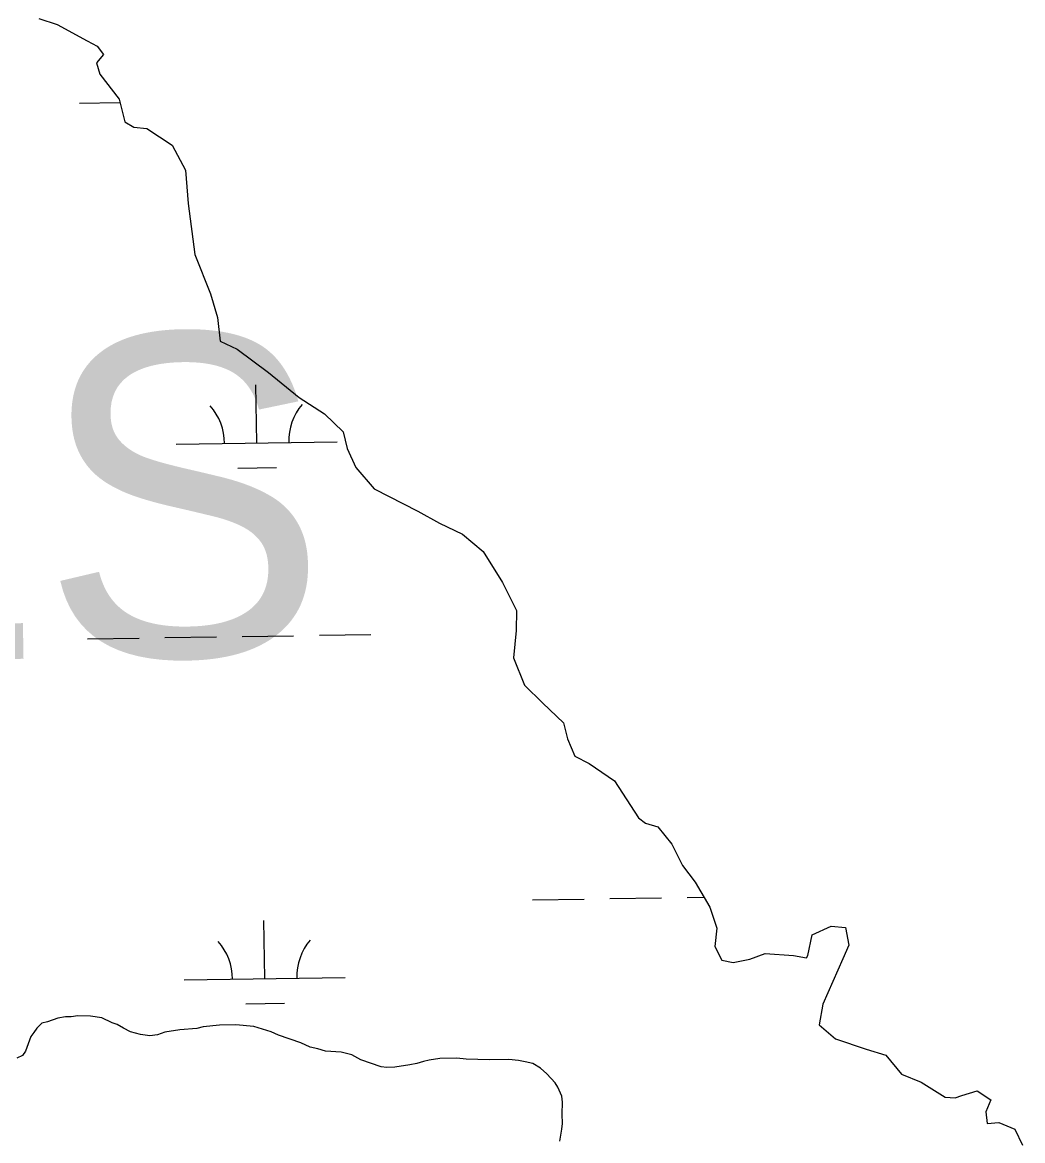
# Model space of a CAD drawing. Extents: x 3807117 to 3845308, y 337856 to 363736.
# Drawn here: x 3834359 to 3834980, y 360081 to 360775 of the extents above; entities that cross this region are included whole.
import ezdxf

# ---------------------------------------------------------------- set-up
doc = ezdxf.new("R2010")
doc.units = 0
for name, color, linetype in [('V-TOPO-GNAM-IDEN', 7, 'Continuous'), ('V-TOPO-SHOR', 7, 'Continuous'), ('V-WETL-SWMP', 7, 'Continuous')]:
    doc.layers.add(name, color=color, linetype=linetype)

msp = doc.modelspace()

# ---------------------------------------------------------------- linework, layer by layer
at = {"layer": 'V-TOPO-SHOR'}
for p, q in [((3834369.58, 360777.56), (3834380.98, 360773.9)), ((3834380.98, 360773.9), (3834399.55, 360763.7)), ((3834399.55, 360763.7), (3834405.74, 360760.46)), ((3834405.74, 360760.46), (3834409.58, 360755.3)), ((3834409.58, 360755.3), (3834405.38, 360750.04)), ((3834405.38, 360750.04), (3834407.35, 360742.97)), ((3834407.35, 360742.97), (3834419.36, 360727.49)), ((3834419.36, 360727.49), (3834422.83, 360713.33)), ((3834422.83, 360713.33), (3834428.55, 360710.09)), ((3834428.55, 360710.09), (3834436.6, 360709.23)), ((3834436.6, 360709.23), (3834452.33, 360699)), ((3834452.33, 360699), (3834460.55, 360683.48)), ((3834460.55, 360683.48), (3834462.2, 360662.68)), ((3834462.2, 360662.68), (3834466.35, 360631.02)), ((3834466.35, 360631.02), (3834476.09, 360606.53)), ((3834476.09, 360606.53), (3834480.51, 360591.91)), ((3834480.51, 360591.91), (3834482.1, 360577.26)), ((3834482.1, 360577.26), (3834492.57, 360572.17)), ((3834492.57, 360572.17), (3834512.13, 360557.72)), ((3834512.13, 360557.72), (3834531.23, 360542.32)), ((3834531.23, 360542.32), (3834546.96, 360532.09)), ((3834546.96, 360532.09), (3834558.45, 360520.87)), ((3834558.45, 360520.87), (3834560.93, 360510.48)), ((3834560.93, 360510.48), (3834566.27, 360498.71)), ((3834566.27, 360498.71), (3834577.77, 360485.6)), ((3834577.77, 360485.6), (3834604.9, 360471.71)), ((3834604.9, 360471.71), (3834618.23, 360464.29)), ((3834618.23, 360464.29), (3834632.51, 360457.35)), ((3834632.51, 360457.35), (3834645.41, 360446.61)), ((3834645.41, 360446.61), (3834657.45, 360427.35)), ((3834657.45, 360427.35), (3834666.17, 360409.94)), ((3834666.17, 360409.94), (3834665.83, 360397.64)), ((3834665.83, 360397.64), (3834664.13, 360380.58)), ((3834664.13, 360380.58), (3834670.95, 360363.62)), ((3834670.95, 360363.62), (3834682.43, 360352.4)), ((3834682.43, 360352.4), (3834695.35, 360340.24)), ((3834695.35, 360340.24), (3834697.83, 360330.33)), ((3834697.83, 360330.33), (3834702.21, 360319.5)), ((3834702.21, 360319.5), (3834711.25, 360314.87)), ((3834711.25, 360314.87), (3834726.99, 360304.16)), ((3834726.99, 360304.16), (3834741.91, 360281.15)), ((3834741.91, 360281.15), (3834746.21, 360277.88)), ((3834746.21, 360277.88), (3834753.81, 360275.6)), ((3834753.81, 360275.6), (3834762.45, 360264.82)), ((3834762.45, 360264.82), (3834769.22, 360251.65)), ((3834769.22, 360251.65), (3834776.91, 360241.32)), ((3834776.91, 360241.32), (3834786.07, 360225.81)), ((3834786.07, 360225.81), (3834790.48, 360212.61)), ((3834849.68, 360208.55), (3834861.44, 360213.89)), ((3834861.44, 360213.89), (3834870.44, 360213.05)), ((3834790.48, 360212.61), (3834789.19, 360201.24)), ((3834846.98, 360195.75), (3834849.68, 360208.55)), ((3834870.44, 360213.05), (3834872.46, 360202.19)), ((3834789.19, 360201.24), (3834793.55, 360192.77)), ((3834872.46, 360202.19), (3834868.77, 360193.63)), ((3834800.66, 360191.44), (3834811.05, 360193.45)), ((3834811.05, 360193.45), (3834820.47, 360196.87)), ((3834820.47, 360196.87), (3834837.99, 360195.64)), ((3834837.99, 360195.64), (3834846.05, 360194.32)), ((3834846.05, 360194.32), (3834846.98, 360195.75)), ((3834868.77, 360193.63), (3834856.31, 360165.57)), ((3834793.55, 360192.77), (3834800.66, 360191.44)), ((3834856.31, 360165.57), (3834854.09, 360152.77)), ((3834371.29, 360153.78), (3834368.24, 360150.59)), ((3834374.78, 360154.63), (3834371.29, 360153.78)), ((3834381.35, 360156.73), (3834374.78, 360154.63)), ((3834386.01, 360157.62), (3834381.35, 360156.73)), ((3834389.52, 360157.7), (3834386.01, 360157.62)), ((3834393.79, 360158.18), (3834389.52, 360157.7)), ((3834401.59, 360157.97), (3834393.79, 360158.18)), ((3834408.63, 360156.96), (3834401.59, 360157.97)), ((3834414.93, 360153.98), (3834408.63, 360156.96)), ((3834418.08, 360152.89), (3834414.93, 360153.98)), ((3834422.02, 360150.64), (3834418.08, 360152.89)), ((3834471.5, 360151.37), (3834467.63, 360150.5)), ((3834481.61, 360152.37), (3834471.5, 360151.37)), ((3834491.74, 360152.6), (3834481.61, 360152.37)), ((3834503.06, 360151.69), (3834491.74, 360152.6)), ((3834513.66, 360148.42), (3834503.06, 360151.69)), ((3834854.09, 360152.77), (3834864.13, 360143.89)), ((3834364.46, 360145.44), (3834361.16, 360136.4)), ((3834366.36, 360147.82), (3834364.46, 360145.44)), ((3834368.24, 360150.59), (3834366.36, 360147.82)), ((3834426.36, 360148.4), (3834422.02, 360150.64)), ((3834432.64, 360146.59), (3834426.36, 360148.4)), ((3834438.5, 360145.94), (3834432.64, 360146.59)), ((3834443.16, 360146.44), (3834438.5, 360145.94)), ((3834447.8, 360148.1), (3834443.16, 360146.44)), ((3834457.13, 360149.48), (3834447.8, 360148.1)), ((3834467.63, 360150.5), (3834457.13, 360149.48)), ((3834518.39, 360146.19), (3834513.66, 360148.42)), ((3834532.14, 360141.44), (3834518.39, 360146.19)), ((3834538.04, 360138.84), (3834532.14, 360141.44)), ((3834542.74, 360137.78), (3834538.04, 360138.84)), ((3834547.45, 360136.33), (3834542.74, 360137.78)), ((3834864.13, 360143.89), (3834883.13, 360137.48)), ((3834883.13, 360137.48), (3834895.47, 360133.84)), ((3834359.27, 360133.63), (3834355.8, 360131.99)), ((3834361.16, 360136.4), (3834359.27, 360133.63)), ((3834557.21, 360135.77), (3834547.45, 360136.33)), ((3834563.87, 360133.97), (3834557.21, 360135.77)), ((3834569.4, 360130.98), (3834563.87, 360133.97)), ((3834581.97, 360126.59), (3834569.4, 360130.98)), ((3834611.88, 360130.77), (3834608.39, 360129.91)), ((3834618.49, 360131.7), (3834611.88, 360130.77)), ((3834629, 360131.94), (3834618.49, 360131.7)), ((3834634.86, 360131.29), (3834629, 360131.94)), ((3834649.29, 360130.84), (3834634.86, 360131.29)), ((3834661.37, 360131.11), (3834649.29, 360130.84)), ((3834667.23, 360130.46), (3834661.37, 360131.11)), ((3834895.47, 360133.84), (3834905.07, 360122.11)), ((3834585.48, 360126.28), (3834581.97, 360126.59)), ((3834590.55, 360126.39), (3834585.48, 360126.28)), ((3834599.87, 360127.77), (3834590.55, 360126.39)), ((3834604.14, 360128.65), (3834599.87, 360127.77)), ((3834608.39, 360129.91), (3834604.14, 360128.65)), ((3834671.53, 360129.78), (3834667.23, 360130.46)), ((3834676.23, 360128.72), (3834671.53, 360129.78)), ((3834680.98, 360125.71), (3834676.23, 360128.72)), ((3834684.95, 360122.29), (3834680.98, 360125.71)), ((3834690.15, 360116.56), (3834684.95, 360122.29)), ((3834905.07, 360122.11), (3834917.43, 360117.05)), ((3834917.43, 360117.05), (3834932.2, 360107.75)), ((3834691.77, 360113.87), (3834690.15, 360116.56)), ((3834694.23, 360108.47), (3834691.77, 360113.87)), ((3834942.6, 360108.82), (3834952.03, 360111.76)), ((3834952.03, 360111.76), (3834960.61, 360106.18)), ((3834694.71, 360104.58), (3834694.23, 360108.47)), ((3834694.49, 360097.17), (3834694.71, 360104.58)), ((3834932.2, 360107.75), (3834938.36, 360107.35)), ((3834938.36, 360107.35), (3834942.6, 360108.82)), ((3834960.61, 360106.18), (3834957.39, 360098.57)), ((3834694.62, 360091.33), (3834694.49, 360097.17)), ((3834957.39, 360098.57), (3834958.41, 360091.49)), ((3834694.31, 360087.82), (3834694.62, 360091.33)), ((3834958.41, 360091.49), (3834965.5, 360092.04)), ((3834965.5, 360092.04), (3834975.49, 360087.9)), ((3834692.92, 360080.38), (3834694.31, 360087.82)), ((3834975.49, 360087.9), (3834980.33, 360078.01))]:
    msp.add_line(p, q, dxfattribs=at)
at = {"layer": 'V-WETL-SWMP'}
for p, q in [((3834369.58, 360777.56), (3834380.98, 360773.9)), ((3834380.98, 360773.9), (3834399.55, 360763.7)), ((3834399.55, 360763.7), (3834405.74, 360760.46)), ((3834405.74, 360760.46), (3834409.58, 360755.3)), ((3834409.58, 360755.3), (3834405.38, 360750.04)), ((3834405.38, 360750.04), (3834407.35, 360742.97)), ((3834407.35, 360742.97), (3834419.36, 360727.49)), ((3834394.74, 360725.02), (3834419.87, 360725.39)), ((3834419.36, 360727.49), (3834422.83, 360713.33)), ((3834422.83, 360713.33), (3834428.55, 360710.09)), ((3834428.55, 360710.09), (3834436.6, 360709.23)), ((3834436.6, 360709.23), (3834452.33, 360699)), ((3834452.33, 360699), (3834460.55, 360683.48)), ((3834460.55, 360683.48), (3834462.2, 360662.68)), ((3834462.2, 360662.68), (3834466.35, 360631.02)), ((3834466.35, 360631.02), (3834476.09, 360606.53)), ((3834476.09, 360606.53), (3834480.51, 360591.91)), ((3834480.51, 360591.91), (3834482.1, 360577.26)), ((3834482.1, 360577.26), (3834492.57, 360572.17)), ((3834492.57, 360572.17), (3834512.13, 360557.72)), ((3834512.13, 360557.72), (3834531.23, 360542.32)), ((3834504.75, 360514.04), (3834504.21, 360550.03)), ((3834531.23, 360542.32), (3834546.96, 360532.09)), ((3834546.96, 360532.09), (3834558.45, 360520.87)), ((3834558.45, 360520.87), (3834560.93, 360510.48)), ((3834454.76, 360513.29), (3834554.75, 360514.79)), ((3834560.93, 360510.48), (3834566.27, 360498.71)), ((3834492.99, 360498.43), (3834516.98, 360498.79)), ((3834566.27, 360498.71), (3834577.77, 360485.6)), ((3834577.77, 360485.6), (3834604.9, 360471.71)), ((3834604.9, 360471.71), (3834618.23, 360464.29)), ((3834618.23, 360464.29), (3834632.51, 360457.35)), ((3834632.51, 360457.35), (3834645.41, 360446.61)), ((3834645.41, 360446.61), (3834657.45, 360427.35)), ((3834657.45, 360427.35), (3834666.17, 360409.94)), ((3834666.17, 360409.94), (3834665.83, 360397.64)), ((3834543.7, 360394.54), (3834575.7, 360395.02)), ((3834665.83, 360397.64), (3834664.13, 360380.58)), ((3834399.72, 360392.38), (3834431.72, 360392.86)), ((3834447.71, 360393.1), (3834479.71, 360393.58)), ((3834495.71, 360393.82), (3834527.71, 360394.3)), ((3834664.13, 360380.58), (3834670.95, 360363.62)), ((3834670.95, 360363.62), (3834682.43, 360352.4)), ((3834682.43, 360352.4), (3834695.35, 360340.24)), ((3834695.35, 360340.24), (3834697.83, 360330.33)), ((3834697.83, 360330.33), (3834702.21, 360319.5)), ((3834702.21, 360319.5), (3834711.25, 360314.87)), ((3834711.25, 360314.87), (3834726.99, 360304.16)), ((3834726.99, 360304.16), (3834741.91, 360281.15)), ((3834741.91, 360281.15), (3834746.21, 360277.88)), ((3834746.21, 360277.88), (3834753.81, 360275.6)), ((3834753.81, 360275.6), (3834762.45, 360264.82)), ((3834762.45, 360264.82), (3834769.22, 360251.65)), ((3834769.22, 360251.65), (3834776.91, 360241.32)), ((3834776.91, 360241.32), (3834786.07, 360225.81)), ((3834676.09, 360230.33), (3834708.08, 360230.81)), ((3834724.08, 360231.05), (3834756.08, 360231.53)), ((3834772.08, 360231.77), (3834782.46, 360231.92)), ((3834786.07, 360225.81), (3834790.48, 360212.61)), ((3834509.74, 360181.4), (3834509.2, 360217.4)), ((3834849.68, 360208.55), (3834861.44, 360213.89)), ((3834861.44, 360213.89), (3834870.44, 360213.05)), ((3834790.48, 360212.61), (3834789.19, 360201.24)), ((3834846.98, 360195.75), (3834849.68, 360208.55)), ((3834870.44, 360213.05), (3834872.46, 360202.19)), ((3834789.19, 360201.24), (3834793.55, 360192.77)), ((3834872.46, 360202.19), (3834868.77, 360193.63)), ((3834800.66, 360191.44), (3834811.05, 360193.45)), ((3834811.05, 360193.45), (3834820.47, 360196.87)), ((3834820.47, 360196.87), (3834837.99, 360195.64)), ((3834837.99, 360195.64), (3834846.05, 360194.32)), ((3834846.05, 360194.32), (3834846.98, 360195.75)), ((3834868.77, 360193.63), (3834856.31, 360165.57)), ((3834793.55, 360192.77), (3834800.66, 360191.44)), ((3834459.74, 360180.65), (3834559.73, 360182.15)), ((3834497.97, 360165.79), (3834521.97, 360166.15)), ((3834856.31, 360165.57), (3834854.09, 360152.77)), ((3834371.29, 360153.78), (3834368.24, 360150.59)), ((3834374.78, 360154.63), (3834371.29, 360153.78)), ((3834381.35, 360156.73), (3834374.78, 360154.63)), ((3834386.01, 360157.62), (3834381.35, 360156.73)), ((3834389.52, 360157.7), (3834386.01, 360157.62)), ((3834393.79, 360158.18), (3834389.52, 360157.7)), ((3834401.59, 360157.97), (3834393.79, 360158.18)), ((3834408.63, 360156.96), (3834401.59, 360157.97)), ((3834414.93, 360153.98), (3834408.63, 360156.96)), ((3834418.08, 360152.89), (3834414.93, 360153.98)), ((3834422.02, 360150.64), (3834418.08, 360152.89)), ((3834471.5, 360151.37), (3834467.63, 360150.5)), ((3834481.61, 360152.37), (3834471.5, 360151.37)), ((3834491.74, 360152.6), (3834481.61, 360152.37)), ((3834503.06, 360151.69), (3834491.74, 360152.6)), ((3834513.66, 360148.42), (3834503.06, 360151.69)), ((3834854.09, 360152.77), (3834864.13, 360143.89)), ((3834364.46, 360145.44), (3834361.16, 360136.4)), ((3834366.36, 360147.82), (3834364.46, 360145.44)), ((3834368.24, 360150.59), (3834366.36, 360147.82)), ((3834426.36, 360148.4), (3834422.02, 360150.64)), ((3834432.64, 360146.59), (3834426.36, 360148.4)), ((3834438.5, 360145.94), (3834432.64, 360146.59)), ((3834443.16, 360146.44), (3834438.5, 360145.94)), ((3834447.8, 360148.1), (3834443.16, 360146.44)), ((3834457.13, 360149.48), (3834447.8, 360148.1)), ((3834467.63, 360150.5), (3834457.13, 360149.48)), ((3834518.39, 360146.19), (3834513.66, 360148.42)), ((3834532.14, 360141.44), (3834518.39, 360146.19)), ((3834538.04, 360138.84), (3834532.14, 360141.44)), ((3834542.74, 360137.78), (3834538.04, 360138.84)), ((3834547.45, 360136.33), (3834542.74, 360137.78)), ((3834864.13, 360143.89), (3834883.13, 360137.48)), ((3834883.13, 360137.48), (3834895.47, 360133.84)), ((3834359.27, 360133.63), (3834355.8, 360131.99)), ((3834361.16, 360136.4), (3834359.27, 360133.63)), ((3834557.21, 360135.77), (3834547.45, 360136.33)), ((3834563.87, 360133.97), (3834557.21, 360135.77)), ((3834569.4, 360130.98), (3834563.87, 360133.97)), ((3834581.97, 360126.59), (3834569.4, 360130.98)), ((3834611.88, 360130.77), (3834608.39, 360129.91)), ((3834618.49, 360131.7), (3834611.88, 360130.77)), ((3834629, 360131.94), (3834618.49, 360131.7)), ((3834634.86, 360131.29), (3834629, 360131.94)), ((3834649.29, 360130.84), (3834634.86, 360131.29)), ((3834661.37, 360131.11), (3834649.29, 360130.84)), ((3834667.23, 360130.46), (3834661.37, 360131.11)), ((3834895.47, 360133.84), (3834905.07, 360122.11)), ((3834585.48, 360126.28), (3834581.97, 360126.59)), ((3834590.55, 360126.39), (3834585.48, 360126.28)), ((3834599.87, 360127.77), (3834590.55, 360126.39)), ((3834604.14, 360128.65), (3834599.87, 360127.77)), ((3834608.39, 360129.91), (3834604.14, 360128.65)), ((3834671.53, 360129.78), (3834667.23, 360130.46)), ((3834676.23, 360128.72), (3834671.53, 360129.78)), ((3834680.98, 360125.71), (3834676.23, 360128.72)), ((3834684.95, 360122.29), (3834680.98, 360125.71)), ((3834690.15, 360116.56), (3834684.95, 360122.29)), ((3834905.07, 360122.11), (3834917.43, 360117.05)), ((3834917.43, 360117.05), (3834932.2, 360107.75)), ((3834691.77, 360113.87), (3834690.15, 360116.56)), ((3834694.23, 360108.47), (3834691.77, 360113.87)), ((3834942.6, 360108.82), (3834952.03, 360111.76)), ((3834952.03, 360111.76), (3834960.61, 360106.18)), ((3834694.71, 360104.58), (3834694.23, 360108.47)), ((3834694.49, 360097.17), (3834694.71, 360104.58)), ((3834932.2, 360107.75), (3834938.36, 360107.35)), ((3834938.36, 360107.35), (3834942.6, 360108.82)), ((3834960.61, 360106.18), (3834957.39, 360098.57)), ((3834694.62, 360091.33), (3834694.49, 360097.17)), ((3834957.39, 360098.57), (3834958.41, 360091.49)), ((3834694.31, 360087.82), (3834694.62, 360091.33)), ((3834958.41, 360091.49), (3834965.5, 360092.04)), ((3834965.5, 360092.04), (3834975.49, 360087.9)), ((3834692.92, 360080.38), (3834694.31, 360087.82)), ((3834975.49, 360087.9), (3834980.33, 360078.01))]:
    msp.add_line(p, q, dxfattribs=at)
for centre, start, end in [((3834449.51, 360513.69), 0.08653, 41.63019), ((3834559.98, 360515.34), 140.08653, 181.63019), ((3834454.49, 360181.05), 0.08653, 41.63019), ((3834564.97, 360182.7), 140.08653, 181.63019)]:
    msp.add_arc(centre, 35.25, start, end, dxfattribs=at)

# ---------------------------------------------------------------- texts
at = {"layer": 'V-TOPO-GNAM-IDEN'}
msp.add_text('PLAQUEMINES', height=199.9996, rotation=0.95194, dxfattribs=at).set_placement((3832618.04, 360351.03))

doc.saveas('drawing.dxf')
